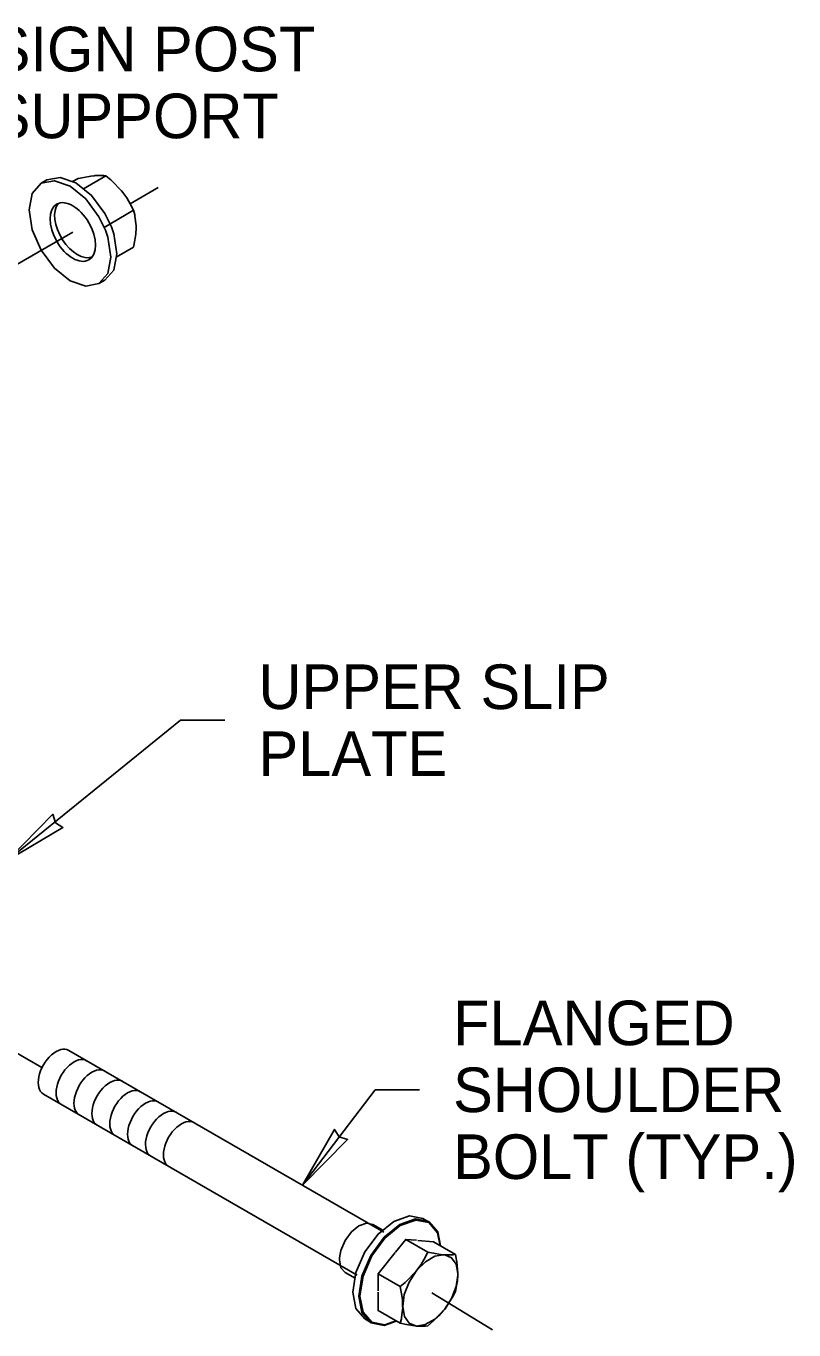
# Model space of a CAD drawing. Extents: x 99862 to 103151, y 99997 to 117076.
# Drawn here: x 101966.9 to 102242.4, y 107117.3 to 107585.2 of the extents above; entities that cross this region are included whole.
import ezdxf

# ---------------------------------------------------------------- set-up
doc = ezdxf.new("R2010")
doc.units = 0
for name, color, linetype in [('Level 13', 7, 'Continuous'), ('Level 15', 7, 'Continuous'), ('Level 20', 7, 'Continuous')]:
    doc.layers.add(name, color=color, linetype=linetype)

msp = doc.modelspace()

# ---------------------------------------------------------------- linework, layer by layer
at = {"layer": 'Level 13'}
for p, q in [((101987.46, 107526.75), (101995.55, 107531.42)), ((101987.46, 107526.75), (101995.55, 107531.42)), ((101983.58, 107529.35), (101985.63, 107530.53)), ((101983.58, 107529.35), (101985.63, 107530.53)), ((102005.46, 107519.08), (101994.86, 107512.96)), ((102005.46, 107519.08), (101994.86, 107512.96)), ((102095.26, 107152.37), (101982.18, 107217.66)), ((102085.67, 107136.95), (101973.11, 107201.94)), ((102106.69, 107156.69), (102106.71, 107156.76)), ((102110.92, 107156.34), (102109.21, 107157.32)), ((102101.17, 107154.74), (102101.17, 107154.81)), ((102111.37, 107155.79), (102111.42, 107155.86)), ((102114.56, 107152.23), (102111.42, 107155.86)), ((102114.6, 107152.56), (102115.56, 107147.5)), ((102095.64, 107150.24), (102095.62, 107150.28)), ((102111.05, 107145.26), (102103.12, 107149.84)), ((102111.05, 107145.26), (102103.12, 107149.84)), ((102090.96, 107143.87), (102090.92, 107143.89)), ((102111.56, 107145.17), (102111.43, 107145.12)), ((102087.83, 107136.6), (102087.78, 107136.6)), ((102086.28, 107129.47), (102087.4, 107123.58)), ((102095.62, 107119.18), (102090.91, 107120.09))]:
    msp.add_line(p, q, dxfattribs=at)
for points in [[(101972.26, 107528.75), (101974.37, 107529.96), (101979.13, 107530.89), (101984.76, 107528.93), (101990.38, 107524.4), (101995.15, 107517.97), (101997.48, 107513.11), (101998.33, 107510.63), (101999.45, 107503.49), (101998.33, 107497.64), (101995.15, 107493.98)], [(102006.34, 107512.75), (102006.34, 107513.22), (102006.34, 107513.44), (102005.93, 107516.98), (102005.86, 107517.5), (102005.46, 107519.08), (102004.18, 107521.42), (102003.03, 107523.51), (102001.62, 107525.47), (102001.15, 107526.05), (102001.04, 107526.19), (101997.74, 107529.53), (101997.31, 107529.96), (101995.55, 107531.42), (101994.74, 107531.52), (101994.25, 107531.52), (101992.25, 107531.54), (101991.69, 107531.5), (101991.26, 107531.47), (101990.14, 107531.34), (101987.66, 107530.89), (101985.63, 107530.53)], [(102006.34, 107512.75), (102006.34, 107513.22), (102006.34, 107513.44), (102005.93, 107516.98), (102005.86, 107517.5), (102005.46, 107519.08), (102004.18, 107521.42), (102003.03, 107523.51), (102001.62, 107525.47), (102001.15, 107526.05), (102001.04, 107526.19), (101997.74, 107529.53), (101997.31, 107529.96), (101995.55, 107531.42), (101994.74, 107531.52), (101994.25, 107531.52), (101992.25, 107531.54), (101991.69, 107531.5), (101991.26, 107531.47), (101990.14, 107531.34), (101987.66, 107530.89), (101985.63, 107530.53)], [(101972.26, 107528.75), (101969.07, 107525.08), (101967.96, 107519.23), (101969.07, 107512.1), (101972.26, 107504.75), (101977.03, 107498.32), (101982.65, 107493.79), (101988.27, 107491.83), (101993.04, 107492.76), (101995.15, 107493.98)], [(101993.04, 107492.76), (101996.22, 107496.42), (101997.34, 107502.27), (101996.22, 107509.41), (101995.37, 107511.89), (101993.04, 107516.75), (101988.27, 107523.18), (101982.65, 107527.72), (101977.03, 107529.67), (101972.26, 107528.75)], [(102006.34, 107512.75), (102006.23, 107510.56), (102005.86, 107508.31), (102005.46, 107505.86), (101999.21, 107502.25)], [(102006.34, 107512.75), (102006.23, 107510.56), (102005.86, 107508.31), (102005.46, 107505.86), (101999.21, 107502.25)], [(102090.26, 107120.28), (102088.43, 107121.33), (102085.25, 107125), (102084.13, 107130.85), (102085.25, 107137.98), (102088.43, 107145.33), (102093.2, 107151.76), (102098.82, 107156.29), (102104.44, 107158.25), (102109.21, 107157.32)], [(102101, 107155.17), (102106.63, 107157.16), (102106.63, 107157.16)], [(102106.7, 107156.69), (102106.71, 107156.76), (102101.17, 107154.81)], [(102106.63, 107157.16), (102111.41, 107156.24), (102111.41, 107156.24)], [(102111.38, 107155.78), (102111.42, 107155.86), (102106.71, 107156.76)], [(102084.92, 107135.87), (102081.37, 107137.92), (102079.84, 107139.68), (102079.31, 107142.47), (102079.33, 107143.17), (102079.84, 107145.89), (102081.37, 107149.4), (102083.65, 107152.48), (102086.34, 107154.65), (102089.03, 107155.59), (102091.31, 107155.15), (102094.86, 107153.1)], [(102095.36, 107150.58), (102101, 107155.17), (102101, 107155.17)], [(102101.18, 107154.74), (102101.17, 107154.81), (102095.62, 107150.28)], [(102111.41, 107156.24), (102114.6, 107152.56), (102114.6, 107152.56)], [(102114.51, 107152.17), (102114.56, 107152.23), (102115.45, 107147.56)], [(102090.59, 107144.08), (102095.36, 107150.58), (102095.36, 107150.58)], [(102095.66, 107150.25), (102095.62, 107150.28), (102090.92, 107143.89)], [(102106.95, 107149.5), (102103.12, 107149.84), (102099.46, 107145.29)], [(102106.95, 107149.5), (102103.12, 107149.84), (102099.46, 107145.29)], [(102121.85, 107137.57), (102121.84, 107137.72), (102121.42, 107141.8), (102121.37, 107142.33), (102120.96, 107144.38), (102113.03, 107148.96), (102107.46, 107149.45)], [(102121.85, 107137.57), (102121.84, 107137.72), (102121.42, 107141.8), (102121.37, 107142.33), (102120.96, 107144.38), (102113.03, 107148.96), (102107.46, 107149.45)], [(102087.4, 107136.67), (102090.59, 107144.08), (102090.59, 107144.08)], [(102090.97, 107143.88), (102090.92, 107143.89), (102087.78, 107136.6)], [(102099.28, 107145.07), (102093.2, 107137.51), (102093.2, 107131.42)], [(102099.28, 107145.07), (102093.2, 107137.51), (102093.2, 107131.42)], [(102108.62, 107140.86), (102107.09, 107138.73), (102110.2, 107141.81), (102113.56, 107143.77), (102116.68, 107144.33), (102115.56, 107144.46), (102113.08, 107144.9), (102111.05, 107145.26), (102109.68, 107142.79), (102108.62, 107140.86)], [(102108.62, 107140.86), (102107.09, 107138.73), (102110.2, 107141.81), (102113.56, 107143.77), (102116.68, 107144.33), (102115.56, 107144.46), (102113.08, 107144.9), (102111.05, 107145.26), (102109.68, 107142.79), (102108.62, 107140.86)], [(102116.68, 107144.33), (102117.1, 107144.29), (102117.67, 107144.25), (102119.66, 107144.27), (102120.16, 107144.28), (102120.96, 107144.38)], [(102116.68, 107144.33), (102117.1, 107144.29), (102117.67, 107144.25), (102119.66, 107144.27), (102120.16, 107144.28), (102120.96, 107144.38)], [(102117.1, 107144.29), (102119.56, 107143.25), (102121.22, 107140.9), (102121.85, 107137.57)], [(102117.1, 107144.29), (102119.56, 107143.25), (102121.22, 107140.9), (102121.85, 107137.57)], [(102093.2, 107137.51), (102101.13, 107132.93), (102102.89, 107134.39), (102103.38, 107134.88), (102106.62, 107138.16), (102106.86, 107138.45), (102107.09, 107138.73)], [(102093.2, 107137.51), (102101.13, 107132.93), (102102.89, 107134.39), (102103.38, 107134.88), (102106.62, 107138.16), (102106.86, 107138.45), (102107.09, 107138.73)], [(102106.97, 107118.75), (102104.4, 107119.73), (102102.64, 107122.16), (102102.01, 107125.73), (102102.6, 107130.01), (102104.32, 107134.48), (102106.86, 107138.45)], [(102106.97, 107118.75), (102104.4, 107119.73), (102102.64, 107122.16), (102102.01, 107125.73), (102102.6, 107130.01), (102104.32, 107134.48), (102106.86, 107138.45)], [(102086.28, 107129.47), (102086.28, 107129.47), (102087.4, 107136.67), (102087.4, 107136.67)], [(102087.84, 107136.62), (102087.78, 107136.6), (102086.68, 107129.51)], [(102121.85, 107136.95), (102121.22, 107132.88), (102119.55, 107128.59), (102117.07, 107124.7)], [(102121.85, 107136.95), (102121.22, 107132.88), (102119.55, 107128.59), (102117.07, 107124.7)], [(102121.85, 107137.57), (102121.85, 107136.95), (102121.73, 107134.98), (102121.37, 107133.17), (102120.96, 107131.16)], [(102121.85, 107137.57), (102121.85, 107136.95), (102121.73, 107134.98), (102121.37, 107133.17), (102120.96, 107131.16)], [(102086.74, 107129.56), (102086.68, 107129.51), (102087.78, 107123.71)], [(102093.2, 107130.93), (102093.2, 107124.29), (102101.13, 107119.71), (102103.41, 107119.3), (102105.64, 107118.9), (102106.97, 107118.75)], [(102093.2, 107130.93), (102093.2, 107124.29), (102101.13, 107119.71), (102103.41, 107119.3), (102105.64, 107118.9), (102106.97, 107118.75)], [(102101.13, 107132.93), (102101.57, 107130.24), (102101.89, 107128.31), (102101.99, 107125.74), (102102.01, 107125.35), (102101.58, 107121.75), (102101.53, 107121.29), (102101.13, 107119.71)], [(102101.13, 107132.93), (102101.57, 107130.24), (102101.89, 107128.31), (102101.99, 107125.74), (102102.01, 107125.35), (102101.58, 107121.75), (102101.53, 107121.29), (102101.13, 107119.71)], [(102116.71, 107124.26), (102117.07, 107124.7), (102117.23, 107124.91), (102119.65, 107128.68), (102120, 107129.23), (102120.96, 107131.16)], [(102116.71, 107124.26), (102117.07, 107124.7), (102117.23, 107124.91), (102119.65, 107128.68), (102120, 107129.23), (102120.96, 107131.16)], [(102116.71, 107124.26), (102115.01, 107122.35), (102113.11, 107120.66), (102111.04, 107118.82), (102110.24, 107118.72), (102109.66, 107118.68), (102109.63, 107118.68), (102106.97, 107118.75)], [(102106.97, 107118.75), (102110.12, 107119.23), (102113.54, 107121.16), (102116.71, 107124.26)], [(102116.71, 107124.26), (102115.01, 107122.35), (102113.11, 107120.66), (102111.04, 107118.82), (102110.24, 107118.72), (102109.66, 107118.68), (102109.63, 107118.68), (102106.97, 107118.75)], [(102106.97, 107118.75), (102110.12, 107119.23), (102113.54, 107121.16), (102116.71, 107124.26)], [(102087.4, 107123.58), (102090.58, 107119.91), (102090.58, 107119.91)], [(102090.96, 107120.16), (102090.91, 107120.09), (102087.78, 107123.71)], [(102090.58, 107119.91), (102095.36, 107118.98), (102095.36, 107118.99)], [(102099.72, 107120.52), (102095.36, 107118.98), (102095.36, 107118.99)], [(102095.63, 107119.26), (102095.62, 107119.18), (102099.6, 107120.59)], [(102099.73, 107120.51), (102099.7, 107120.5), (102099.35, 107120.39)]]:
    msp.add_lwpolyline(points, dxfattribs=at)
msp.add_ellipse((101983.63, 107511.28), major_axis=(5.77, -9.99), ratio=0.57735, dxfattribs=at)
for centre, major_axis, start_param, end_param in [((101985.3, 107512.57), (5.77, -9.99), 3.375303, 6.19973), ((101977.65, 107209.8), (4.54, 7.86), 6.283173, 9.424785), ((101984.07, 107206.09), (4.54, 7.86), 6.283174, 9.424783), ((101990.49, 107202.39), (4.54, 7.86), 6.283172, 9.424785), ((101996.91, 107198.68), (4.54, 7.86), 6.283179, 9.424784), ((102003.32, 107194.97), (4.54, 7.86), 6.283177, 9.424782), ((102009.74, 107191.27), (4.54, 7.86), 6.283174, 9.424785), ((102016.16, 107187.56), (4.54, 7.86), 6.283176, 9.424783), ((102022.58, 107183.86), (4.54, 7.86), 6.283178, 9.42478)]:
    msp.add_ellipse(centre, major_axis=major_axis, ratio=0.57735, start_param=start_param, end_param=end_param, dxfattribs=at)
at = {"layer": 'Level 15'}
for p, q in [((102004.18, 107521.42), (102014.24, 107527.22)), ((101900.25, 107463.15), (101983.63, 107511.28)), ((101960.36, 107285.87), (102022.26, 107336.12)), ((102038.26, 107336.12), (102022.26, 107336.12)), ((101972.55, 107211.45), (101850.86, 107281.7)), ((102066.01, 107169.32), (102092.09, 107203.5)), ((102108.09, 107203.5), (102092.09, 107203.5)), ((102134.29, 107117.34), (102112.42, 107130.68))]:
    msp.add_line(p, q, dxfattribs=at)
for points in [[(101960.36, 107285.87), (101980.13, 107297.66), (101977.46, 107299.35), (101976.44, 107302.35)], [(102066.01, 107169.32), (102077.49, 107189.28), (102079.22, 107186.63), (102082.23, 107185.66)]]:
    msp.add_lwpolyline(points, close=True, dxfattribs=at)

# ---------------------------------------------------------------- texts
at = {"layer": 'Level 20'}
for s, p in [('SIGN POST', (101954.16, 107568.93)), ('SUPPORT', (101954.16, 107544.93)), ('UPPER SLIP', (102050.26, 107340.12)), ('PLATE', (102050.26, 107316.12)), ('FLANGED', (102120.09, 107219.5)), ('SHOULDER ', (102120.09, 107195.5)), ('BOLT (TYP.)', (102120.09, 107171.5))]:
    msp.add_text(s, height=16, dxfattribs=at).set_placement(p)

doc.saveas('drawing.dxf')
